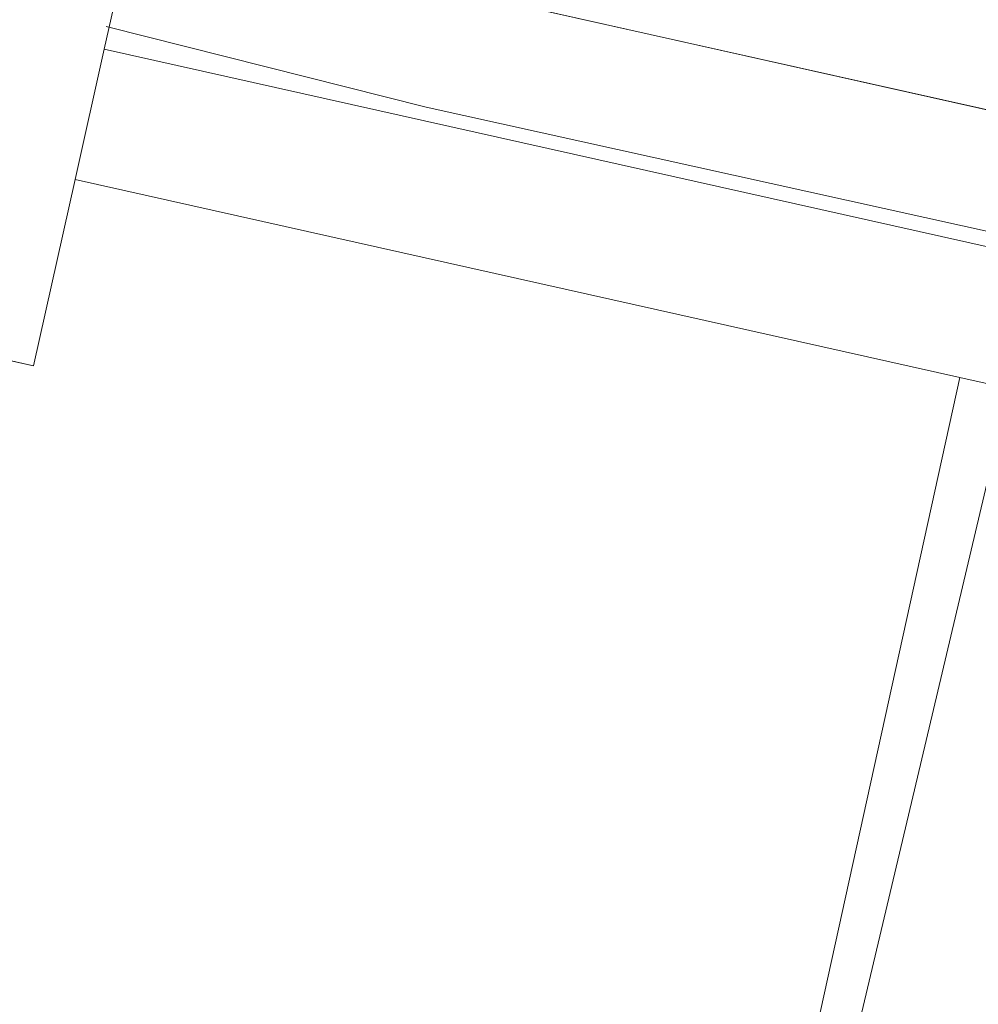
# Model space of a CAD drawing. Header units: metres. Extents: x 250001 to 257773, y 598992 to 609118.
# Tile 409 of 1056: x 254929.54 to 254933.12, y 601118.55 to 601122.24. Entities that reach past the tile are written whole.
import ezdxf

# ---------------------------------------------------------------- set-up
doc = ezdxf.new("R2010")
doc.units = ezdxf.units.M
for name, color, linetype, lineweight in [('B-WE-FV-GELEIDING_WILDROOSTER-GV', 252, 'Continuous', 18), ('B-WE-GR-GRAS-GV', 252, 'Continuous', 13), ('B-WE-GW-GRONDWERKLIJN_TEEN-G', 90, 'Continuous', 18), ('B-WE-IE-TERREINAFSCHEIDING_KUNSTMATIG_HEKWERK-G', 252, 'IE-TERREINAFSCHEIDING-KUNSTMATIG', 18), ('B-WE-IE-TERREINAFSCHEIDING_KUNSTMATIG_HEKWERK_RASTER-G', 252, 'IE-TERREINAFSCHEIDING-KUNSTMATIG', 18), ('B-WE-VH-VERHARDING_GRASBETONSTEEN-GV', 252, 'Continuous', 18), ('B-WE-VH-VERHARDING_OPEN-GV', 252, 'Continuous', 18), ('N-WE-VH-VERHARDING_HALFVERHARDING-A', 252, 'Continuous', 18), ('X-XX-AL-REFERENTIE-G', 7, 'Continuous', 18)]:
    doc.layers.add(name, color=color, linetype=linetype, lineweight=lineweight)
doc.linetypes.add('IE-TERREINAFSCHEIDING-KUNSTMATIG', pattern='A,4,[82,NLCS.shx,S=0.75,R=90,X=0,Y=0],4,-2', length=10)

# ---------------------------------------------------------------- blocks, each defined once
blk = doc.blocks.new('BS2021-132-Xref-inmeting-2d-20210906')
at = {"layer": 'B-WE-GW-GRONDWERKLIJN_TEEN-G'}
blk.add_lwpolyline([(254930.6772, 601110.0606), (254931.7873, 601114.7313), (254932.8975, 601119.402), (254933.3676, 601121.3987), (254934.0416, 601124.2609), (254935.1856, 601129.1198), (254936.4244, 601133.8861), (254937.6632, 601138.6524), (254938.5474, 601143.067), (254939.4316, 601147.4816), (254940.2734, 601152.2786), (254941.1152, 601157.0757), (254942.1004, 601161.4589), (254943.0856, 601165.8421), (254944.0707, 601170.2254), (254945.024, 601174.3538), (254945.9773, 601178.4822), (254946.9306, 601182.6106), (254947.8839, 601186.739), (254948.5788, 601190.0376)], dxfattribs=at)
at = {"layer": 'B-WE-IE-TERREINAFSCHEIDING_KUNSTMATIG_HEKWERK-G'}
blk.add_lwpolyline([(254929.861, 601122.2128), (254931.0583, 601121.9105), (254933.3676, 601121.3987), (254938.4886, 601120.2769), (254941.0308, 601119.7201), (254942.5674, 601119.3835), (254943.573, 601119.1632), (254944.1183, 601119.0195), (254948.7048, 601117.8108), (254950.0253, 601117.5177), (254953.1942, 601116.8144), (254953.1895, 601116.5619), (254957.0964, 601115.6948), (254957.1155, 601115.9759), (254957.9207, 601115.7638), (254958.1827, 601115.6948), (254961.3083, 601114.9801), (254964.9081, 601114.074), (254965.3819, 601113.9707), (254968.4162, 601113.3091), (254972.4834, 601112.3564), (254976.5506, 601111.4037), (254980.6179, 601110.451), (254981.757, 601110.1841)], dxfattribs=at)
blk = doc.blocks.new('BS2021-132-Xref-BGT-GRIJS-20210617-aangepast')
at = {"layer": 'B-WE-FV-GELEIDING_WILDROOSTER-GV', "flags": 128}
blk.add_lwpolyline([(254929.963, 601122.616), (254930.134, 601123.382), (254929.838, 601123.448), (254926.422, 601124.213), (254926.133, 601124.277), (254925.961, 601123.511), (254925.743, 601122.535), (254925.587, 601121.838), (254925.885, 601121.771), (254929.3, 601121.006), (254929.588, 601120.942), (254929.744, 601121.64), (254929.853, 601122.128)], close=True, dxfattribs=at)
at = {"layer": 'B-WE-GR-GRAS-GV', "flags": 128}
for points in [[(254976.819, 601319.758), (254933.271, 601121.875), (254929.963, 601122.616), (254930.134, 601123.382), (254929.8054, 601123.4553), (254930.3804, 601126.0464), (254931.3473, 601130.4037), (254932.3142, 601134.761), (254933.2811, 601139.1183), (254934.2761, 601143.5265), (254935.271, 601147.9347), (254936.2659, 601152.3428), (254937.2608, 601156.751), (254938.1541, 601160.8542), (254939.0473, 601164.9573), (254939.9406, 601169.0605), (254940.8338, 601173.1636), (254941.7271, 601177.274), (254942.6204, 601181.3844), (254943.5136, 601185.4949), (254944.4069, 601189.6053)], [(254883.874, 600897.398), (254933.056, 601120.898), (254929.744, 601121.64), (254929.588, 601120.942), (254929.3, 601121.006), (254880.644, 600899.982)]]:
    blk.add_lwpolyline(points, dxfattribs=at)
blk.add_lwpolyline([(254941.905, 601118.918), (254933.056, 601120.898), (254883.874, 600897.398), (254892.083, 600895.587), (254893.786, 600903.235), (254895.884, 600913.013), (254896.207, 600914.227), (254901.612, 600939.891), (254904.827, 600954.05), (254907.877, 600967.713), (254911.224, 600983.36), (254916.084, 601004.817), (254918.215, 601014.587), (254921.902, 601029.611), (254924.365, 601039.856), (254927.366, 601053.53), (254929.147, 601061.33), (254929.999, 601065.238), (254932.016, 601075.033), (254933.75, 601082.843), (254936.843, 601097.419), (254941.623, 601117.972)], close=True, dxfattribs=at)
at = {"layer": 'B-WE-IE-TERREINAFSCHEIDING_KUNSTMATIG_HEKWERK_RASTER-G', "flags": 128}
blk.add_lwpolyline([(254929.853, 601122.128), (254965.39, 601114.173)], dxfattribs=at)
at = {"layer": 'B-WE-VH-VERHARDING_GRASBETONSTEEN-GV', "flags": 128}
for points in [[(254944.328, 601119.4), (254942.193, 601119.878), (254933.271, 601121.875), (254929.963, 601122.616), (254929.853, 601122.128), (254965.39, 601114.173), (254965.496, 601114.662), (254949.393, 601118.266)], [(254929.853, 601122.128), (254929.744, 601121.64), (254933.056, 601120.898), (254941.905, 601118.918), (254944.134, 601118.419), (254949.169, 601117.292), (254965.284, 601113.685), (254965.39, 601114.173)]]:
    blk.add_lwpolyline(points, close=True, dxfattribs=at)
at = {"layer": 'B-WE-VH-VERHARDING_OPEN-GV', "flags": 128}
blk.add_lwpolyline([(254929.838, 601123.448), (254926.422, 601124.213), (254926.133, 601124.277), (254925.961, 601123.511), (254925.743, 601122.535), (254925.587, 601121.838), (254925.885, 601121.771), (254929.3, 601121.006), (254929.588, 601120.942), (254929.744, 601121.64), (254929.853, 601122.128), (254929.963, 601122.616), (254930.134, 601123.382)], close=True, dxfattribs=at)

msp = doc.modelspace()

# ---------------------------------------------------------------- hatches: boundary and pattern name
at = {"layer": 'N-WE-VH-VERHARDING_HALFVERHARDING-A'}
h = msp.add_hatch(dxfattribs=at)
h.set_pattern_fill('AVH-HALFVERHARDING-SO', color=256, pattern_type=2)
h.set_pattern_definition([(50, (254847.808, 601253.6878), (3.5863, -0.31376), [0.375, -4.125]), (355, (254847.808, 601253.688), (-0.693757, 3.76096), [0.3, -3.3]), (100.4514, (254848.107, 601253.6617), (2.892547, 3.4472), [0.3187, -3.50571]), (46.1842, (254847.808, 601254.688), (5.336205, -0.827595), [0.5625, -6.1875]), (96.6356, (254848.253, 601254.619), (4.67331, 4.87059), [0.47805, -5.25856]), (351.1842, (254847.808, 601254.688), (4.67331, 4.87059), [0.45, -4.95]), (21, (254848.308, 601254.4378), (2.984535, -2.013094), [0.375, -4.125]), (326, (254848.308, 601254.438), (1.216577, 3.62575), [0.3, -3.3]), (71.4514, (254848.557, 601254.27), (4.201113, 1.61265), [0.3187, -3.50571]), (37.5, (254847.8081, 601253.6878), (0.060799, 1.664469), [0, -3.26, 0, -3.35, 0, -3.3125]), (7.5, (254847.8081, 601253.6878), (1.315348, 1.972059), [0, -1.91, 0, -3.185, 0, -1.2625]), (327.5, (254846.6931, 601253.6878), (2.669112, -0.112774), [0, -1.25, 0, -3.9, 0, -5.175]), (317.5, (254846.193, 601253.6878), (2.91593, 0.500525), [0, -1.625, 0, -2.59, 0, -3.675])])
edge = h.paths.add_edge_path()
edge.add_line((254940.4527, 601403.4276), (254953.3537, 601350.4374))
edge.add_line((254953.3537, 601350.4374), (254909.7238, 601236.4452))
edge.add_line((254909.7238, 601236.4452), (254860.9424, 601247.384))
edge.add_line((254860.9424, 601247.384), (254858.0979, 601234.699))
edge.add_line((254858.0979, 601234.699), (254835.6552, 601239.7316))
edge.add_line((254835.6552, 601239.7316), (254832.3731, 601225.0951))
edge.add_line((254832.3731, 601225.0951), (254827.9969, 601205.5798))
edge.add_line((254827.9969, 601205.5798), (254825.0696, 601206.2362))
edge.add_line((254825.0696, 601206.2362), (254814.9975, 601161.32))
edge.add_arc((254839.3917, 601155.8498), 25, 167.36094, 205.65948)
edge.add_line((254816.8571, 601145.0242), (254830.6694, 601116.2724))
edge.add_arc((254853.204, 601127.0979), 25, 205.65948, 227.89878)
edge.add_line((254836.4429, 601108.5489), (254908.7268, 601043.2326))
edge.add_line((254908.7268, 601043.2326), (254908.6815, 601043.0241))
edge.add_line((254908.6815, 601043.0241), (254907.6454, 601038.2601))
edge.add_line((254907.6454, 601038.2601), (254907.3876, 601037.1))
edge.add_line((254907.3876, 601037.1), (254905.4545, 601042.1461))
edge.add_line((254905.4545, 601042.1461), (254833.9941, 601106.7183))
edge.add_arc((254850.7552, 601125.2673), 25, 205.65948, 227.89878, ccw=False)
edge.add_line((254828.2206, 601114.4418), (254813.0032, 601146.1186))
edge.add_arc((254835.5378, 601156.9441), 25, 167.36094, 205.65948, ccw=False)
edge.add_line((254811.1436, 601162.4143), (254823.3546, 601216.8691))
edge.add_arc((254798.9604, 601222.3393), 25, 347.36094, 437.36094)
edge.add_line((254804.4306, 601246.7335), (254797.6003, 601248.2652))
edge.add_line((254797.6003, 601248.2652), (254798.9131, 601254.1198))
edge.add_line((254798.9131, 601254.1198), (254820.38, 601249.306))
edge.add_arc((254822.5681, 601259.0637), 10, 257.36094, 347.36094)
edge.add_line((254832.3258, 601256.8756), (254837.5772, 601280.294))
edge.add_line((254837.5772, 601280.294), (254866.8502, 601273.7298))
edge.add_line((254866.8502, 601273.7298), (254862.0364, 601252.2629))
edge.add_line((254862.0364, 601252.2629), (254885.5077, 601246.9996))
edge.add_arc((254890.9779, 601271.3938), 25, 257.36094, 339.05591)
edge.add_line((254914.3261, 601262.4574), (254945.3412, 601343.4908))
edge.add_arc((254921.993, 601352.4272), 25, 339.05591, 373.68306)
edge.add_line((254946.2835, 601358.341), (254935.7235, 601401.7153))
edge.add_line((254935.7235, 601401.7153), (254940.4527, 601403.4276))

# ---------------------------------------------------------------- block references
at = {"layer": 'X-XX-AL-REFERENTIE-G'}
for name in ['BS2021-132-Xref-BGT-GRIJS-20210617-aangepast', 'BS2021-132-Xref-inmeting-2d-20210906']:
    msp.add_blockref(name, (0, 0), dxfattribs=at)

doc.saveas('drawing.dxf')
